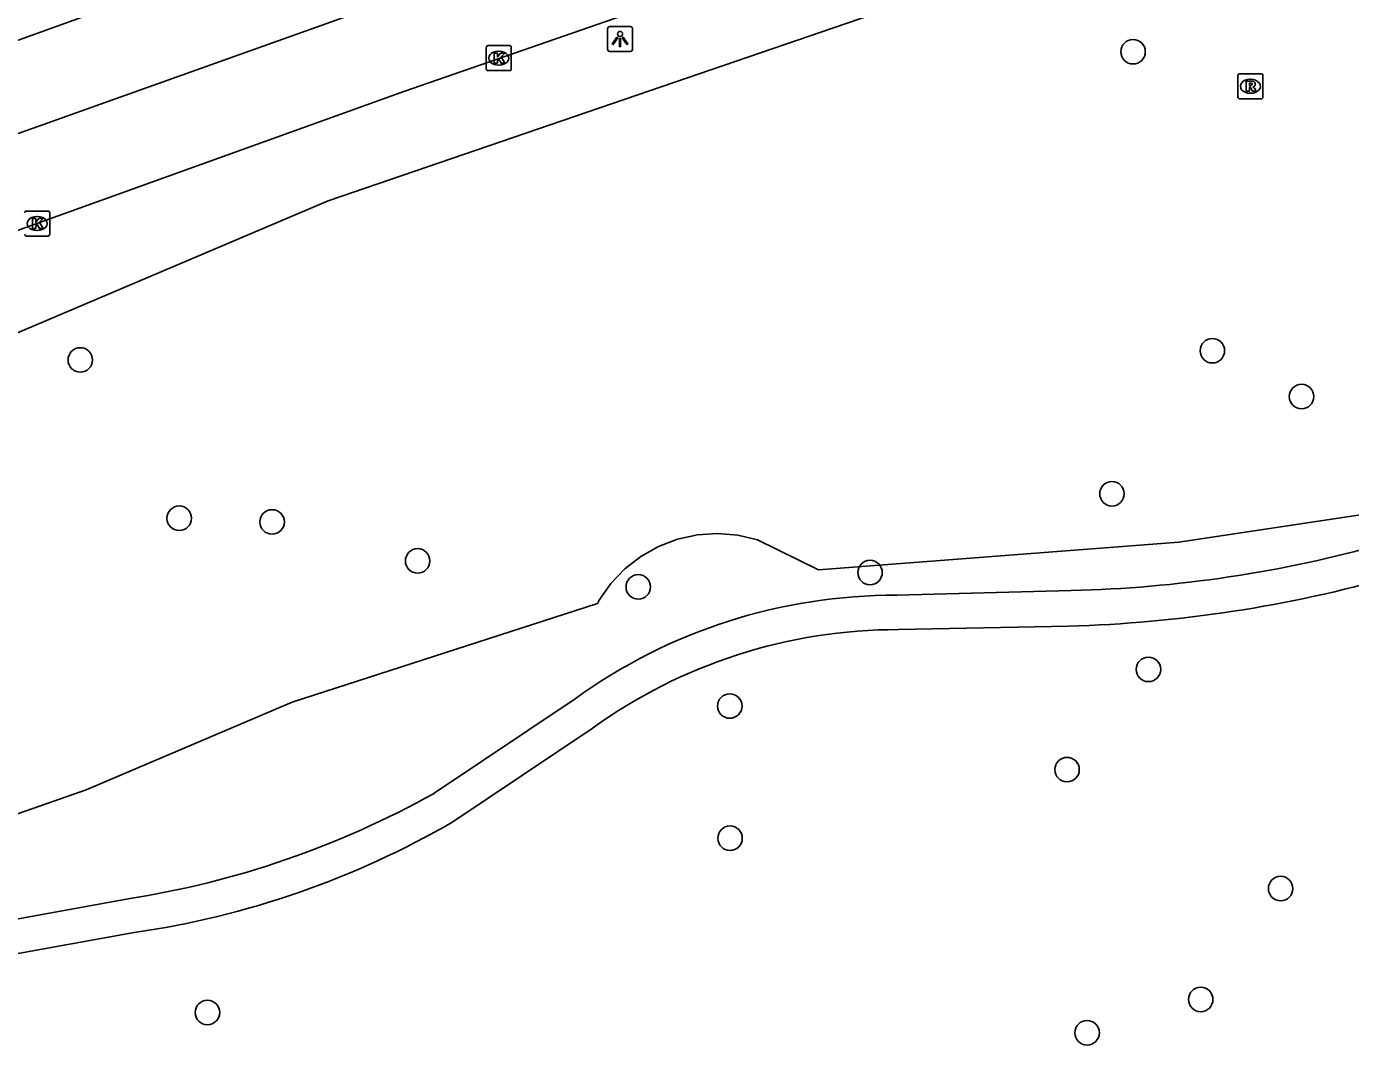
# Model space of a CAD drawing. Extents: x 162880 to 165536, y 384011 to 385179.
# Drawn here: x 164359 to 164411.8, y 384976.8 to 385018.2 of the extents above; entities that cross this region are included whole.
import ezdxf

# ---------------------------------------------------------------- set-up
doc = ezdxf.new("R2010")
doc.units = 0
for name, color, linetype in [('IMGEO_Boom', 7, 'Continuous'), ('IMGEO_Kolk', 7, 'Continuous'), ('IMGEO_Lichtpunt', 7, 'Continuous'), ('IMGEO_Loofbos', 7, 'Continuous'), ('IMGEO_Rijbaan_regionaal_gesloten', 7, 'Continuous'), ('IMGEO_Rioolput', 7, 'Continuous'), ('IMGEO_Voetpad_gesloten', 7, 'Continuous')]:
    doc.layers.add(name, color=color, linetype=linetype)

msp = doc.modelspace()

# ---------------------------------------------------------------- linework, layer by layer
at = {"layer": 'IMGEO_Boom'}
for centre in [(164403.141, 385017.196), (164406.305, 385005.259), (164361.121, 385004.892), (164409.865, 385003.43), (164402.299, 384999.549), (164365.07, 384998.572), (164368.777, 384998.425), (164374.585, 384996.869), (164392.642, 384996.405), (164383.392, 384995.831), (164403.755, 384992.537), (164387.045, 384991.075), (164400.507, 384988.535), (164387.056, 384985.798), (164409.031, 384983.788), (164405.84, 384979.36), (164366.195, 384978.84), (164401.306, 384978.03)]:
    msp.add_circle(centre, 0.489, dxfattribs=at)
at = {"layer": 'IMGEO_Kolk'}
for p, q in [((164377.324, 385016.515), (164377.324, 385017.367)), ((164377.399, 385017.441), (164378.251, 385017.441)), ((164378.325, 385017.367), (164378.325, 385016.515)), ((164377.812, 385017.221), (164377.837, 385017.221)), ((164378.251, 385016.441), (164377.399, 385016.441)), ((164377.835, 385016.661), (164377.81, 385016.661)), ((164358.973, 385010.837), (164359.825, 385010.837)), ((164359.386, 385010.617), (164359.411, 385010.617)), ((164359.899, 385010.763), (164359.899, 385009.911)), ((164359.409, 385010.057), (164359.384, 385010.057)), ((164359.825, 385009.837), (164358.973, 385009.837))]:
    msp.add_line(p, q, dxfattribs=at)
for points in [[(164377.324, 385016.515), (164377.324, 385017.367)], [(164377.399, 385017.441), (164378.251, 385017.441)], [(164378.325, 385017.367), (164378.325, 385016.515)], [(164377.645, 385017.141), (164377.768, 385017.141), (164377.768, 385016.99), (164377.898, 385017.141), (164378.062, 385017.141), (164377.916, 385016.99), (164378.069, 385016.741), (164377.917, 385016.741), (164377.832, 385016.905), (164377.768, 385016.838), (164377.768, 385016.741), (164377.645, 385016.741), (164377.645, 385017.141)], [(164378.251, 385016.441), (164377.399, 385016.441)], [(164358.973, 385010.837), (164359.825, 385010.837)], [(164359.219, 385010.537), (164359.342, 385010.537), (164359.342, 385010.386), (164359.472, 385010.537), (164359.636, 385010.537), (164359.49, 385010.386), (164359.643, 385010.137), (164359.491, 385010.137), (164359.406, 385010.301), (164359.342, 385010.234), (164359.342, 385010.137), (164359.219, 385010.137), (164359.219, 385010.537)], [(164359.899, 385010.763), (164359.899, 385009.911)], [(164359.825, 385009.837), (164358.973, 385009.837)]]:
    msp.add_lwpolyline(points, dxfattribs=at)
for centre, start, end in [((164377.401, 385017.365), 91.552, 178.448), ((164377.401, 385017.365), 91.552, 178.448), ((164378.249, 385017.365), 1.552, 88.448), ((164378.249, 385017.365), 1.552, 88.448), ((164377.401, 385016.517), 181.552, 268.448), ((164377.401, 385016.517), 181.552, 268.448), ((164378.249, 385016.517), 271.552, 358.448), ((164378.249, 385016.517), 271.552, 358.448), ((164358.975, 385010.761), 91.552, 178.448), ((164358.975, 385010.761), 91.552, 178.448), ((164359.823, 385010.761), 1.552, 88.448), ((164359.823, 385010.761), 1.552, 88.448), ((164358.975, 385009.913), 181.552, 268.448), ((164358.975, 385009.913), 181.552, 268.448), ((164359.823, 385009.913), 271.552, 358.448), ((164359.823, 385009.913), 271.552, 358.448)]:
    msp.add_arc(centre, 0.0765, start, end, dxfattribs=at)
for centre, major_axis, ratio, start_param, end_param in [((164377.811, 385016.941), (-0.387, 0.002), 0.722429, 4.712389, 7.853982), ((164377.836, 385016.941), (-0.39, 0.002), 0.717154, 1.570796, 4.712389), ((164359.385, 385010.337), (-0.387, 0.002), 0.722429, 4.712389, 7.853982), ((164359.41, 385010.337), (-0.39, 0.002), 0.717154, 1.570796, 4.712389)]:
    msp.add_ellipse(centre, major_axis=major_axis, ratio=ratio, start_param=start_param, end_param=end_param, dxfattribs=at)
at = {"layer": 'IMGEO_Lichtpunt'}
for p, q in [((164382.166, 385018.11), (164382.166, 385017.303)), ((164382.166, 385018.11), (164382.166, 385017.303)), ((164383.068, 385018.205), (164382.26, 385018.205)), ((164383.068, 385018.205), (164382.26, 385018.205)), ((164383.162, 385017.303), (164383.162, 385018.11)), ((164383.162, 385017.303), (164383.162, 385018.11)), ((164382.26, 385017.209), (164383.068, 385017.209)), ((164382.26, 385017.209), (164383.068, 385017.209))]:
    msp.add_line(p, q, dxfattribs=at)
for points in [[(164382.54, 385017.774), (164382.579, 385017.746), (164382.391, 385017.484), (164382.353, 385017.511), (164382.54, 385017.774)], [(164382.752, 385017.746), (164382.79, 385017.773), (164382.977, 385017.511), (164382.938, 385017.483), (164382.752, 385017.746)], [(164382.642, 385017.726), (164382.689, 385017.726), (164382.689, 385017.404), (164382.642, 385017.404), (164382.642, 385017.726)]]:
    msp.add_lwpolyline(points, dxfattribs=at)
msp.add_circle((164382.665, 385017.908), 0.0994, dxfattribs=at)
for centre, start, end in [((164382.26, 385018.11), 90, 180), ((164382.26, 385018.11), 90, 180), ((164383.068, 385018.11), 0, 90), ((164383.068, 385018.11), 0, 90), ((164382.26, 385017.303), 180, 270), ((164382.26, 385017.303), 180, 270), ((164383.068, 385017.303), 270, 0), ((164383.068, 385017.303), 270, 360)]:
    msp.add_arc(centre, 0.0946, start, end, dxfattribs=at)
at = {"layer": 'IMGEO_Loofbos'}
for points in [[(164505.179, 385051.946), (164500, 385050.658), (164496.853, 385049.926), (164488.336, 385047.947), (164474.248, 385044.673), (164451.174, 385038.091), (164441.454, 385034.993), (164402.062, 385021.895), (164371.015, 385011.241), (164352.149, 385003.239), (164342.378, 385000), (164299.342, 384985.734)], [(164336.619, 384979.083), (164361.356, 384987.728), (164369.571, 384991.228), (164381.759, 384995.168), (164381.837, 384995.303), (164382.303, 384995.964), (164382.861, 384996.55), (164383.5, 384997.046), (164384.205, 384997.443), (164384.961, 384997.731), (164385.751, 384997.905), (164386.558, 384997.959), (164387.364, 384997.894), (164388.152, 384997.711), (164390.584, 384996.514), (164404.974, 384997.618), (164413.719, 384998.94)]]:
    msp.add_lwpolyline(points, dxfattribs=at)
at = {"layer": 'IMGEO_Rijbaan_regionaal_gesloten'}
for points in [[(164238, 384967.521), (164272.049, 384981.366), (164301.922, 384993.037), (164335.72, 385005.764), (164374.35, 385019.549), (164412.35, 385032.472), (164446.649, 385043.528), (164485.013, 385055.215), (164519.746, 385065.294), (164557.671, 385075.756), (164572.362, 385079.607)], [(164236.693, 384970.685), (164237.042, 384970.826), (164257.501, 384979.179), (164310.01, 385000), (164317.921, 385003.173), (164331.941, 385008.048), (164375.909, 385023.887), (164413.077, 385036.341), (164426.225, 385040.586), (164436.422, 385044.123), (164465.628, 385053.462)], [(164321.242, 384996.622), (164330.634, 385000), (164374.033, 385015.61), (164410.359, 385028.217), (164435.781, 385036.198), (164446.975, 385039.966), (164458.052, 385043.486), (164459.287, 385043.823)]]:
    msp.add_lwpolyline(points, dxfattribs=at)
at = {"layer": 'IMGEO_Rioolput'}
for p, q in [((164407.324, 385015.391), (164407.324, 385016.243)), ((164407.399, 385016.317), (164408.251, 385016.317)), ((164408.325, 385016.243), (164408.325, 385015.391)), ((164407.812, 385016.097), (164407.837, 385016.097)), ((164408.251, 385015.317), (164407.399, 385015.317)), ((164407.835, 385015.537), (164407.81, 385015.537))]:
    msp.add_line(p, q, dxfattribs=at)
for points in [[(164407.324, 385015.391), (164407.324, 385016.243)], [(164407.399, 385016.317), (164408.251, 385016.317)], [(164408.325, 385016.243), (164408.325, 385015.391)], [(164407.913, 385016.015), (164407.661, 385016.017), (164407.661, 385015.617)], [(164407.661, 385015.617), (164407.785, 385015.617), (164407.785, 385015.779), (164407.796, 385015.779)], [(164407.839, 385015.936), (164407.785, 385015.936), (164407.785, 385015.855)], [(164407.785, 385015.855), (164407.837, 385015.855)], [(164407.843, 385015.75), (164407.914, 385015.617), (164408.054, 385015.617), (164407.989, 385015.743)], [(164408.251, 385015.317), (164407.399, 385015.317)]]:
    msp.add_lwpolyline(points, dxfattribs=at)
for centre, radius, start, end in [((164407.401, 385016.241), 0.0765, 91.552, 178.448), ((164407.401, 385016.241), 0.0765, 91.552, 178.448), ((164408.249, 385016.241), 0.0765, 1.552, 88.448), ((164408.249, 385016.241), 0.0765, 1.552, 88.448), ((164407.795, 385015.726), 0.0533, 26.0293, 88.6989), ((164407.821, 385016.044), 0.19, 274.7715, 282.9687), ((164407.845, 385015.84), 0.0964, 77.0061, 93.1865), ((164407.859, 385015.897), 0.0378, 276.6634, 79.6772), ((164407.912, 385015.905), 0.109, 350.3612, 89.416), ((164407.91, 385015.905), 0.112, 277.5842, 350.9817), ((164407.894, 385015.69), 0.108, 29.5134, 73.7905), ((164407.401, 385015.393), 0.0765, 181.552, 268.448), ((164407.401, 385015.393), 0.0765, 181.552, 268.448), ((164408.249, 385015.393), 0.0765, 271.552, 358.448), ((164408.249, 385015.393), 0.0765, 271.552, 358.448)]:
    msp.add_arc(centre, radius, start, end, dxfattribs=at)
for centre, major_axis, ratio, start_param, end_param in [((164407.811, 385015.817), (-0.387, 0.002), 0.722429, 4.712389, 7.853982), ((164407.836, 385015.817), (-0.39, 0.002), 0.717154, 1.570796, 4.712389)]:
    msp.add_ellipse(centre, major_axis=major_axis, ratio=ratio, start_param=start_param, end_param=end_param, dxfattribs=at)
at = {"layer": 'IMGEO_Voetpad_gesloten'}
for points in [[(164400.674, 384995.687), (164393.714, 384995.501)], [(164393.783, 384994.126), (164400.569, 384994.264)], [(164380.873, 384991.367), (164375.242, 384987.59)], [(164375.994, 384986.455), (164381.546, 384990.178)], [(164363.031, 384983.378), (164353.005, 384981.552)], [(164353.255, 384980.22), (164363.273, 384982.033)]]:
    msp.add_lwpolyline(points, dxfattribs=at)
for centre, radius, start, end in [((164399.502, 385046.033), 50.36, 271.3339, 285.7034), ((164399.086, 385047.3), 53.057, 271.6012, 285.8441), ((164393.648, 384973.695), 21.806, 89.8275, 125.8632), ((164393.753, 384973.282), 20.844, 89.9163, 125.846), ((164357.365, 385019.61), 36.673, 278.8877, 299.1745), ((164358.192, 385017.158), 35.491, 278.2308, 300.1056)]:
    msp.add_arc(centre, radius, start, end, dxfattribs=at)

doc.saveas('drawing.dxf')
